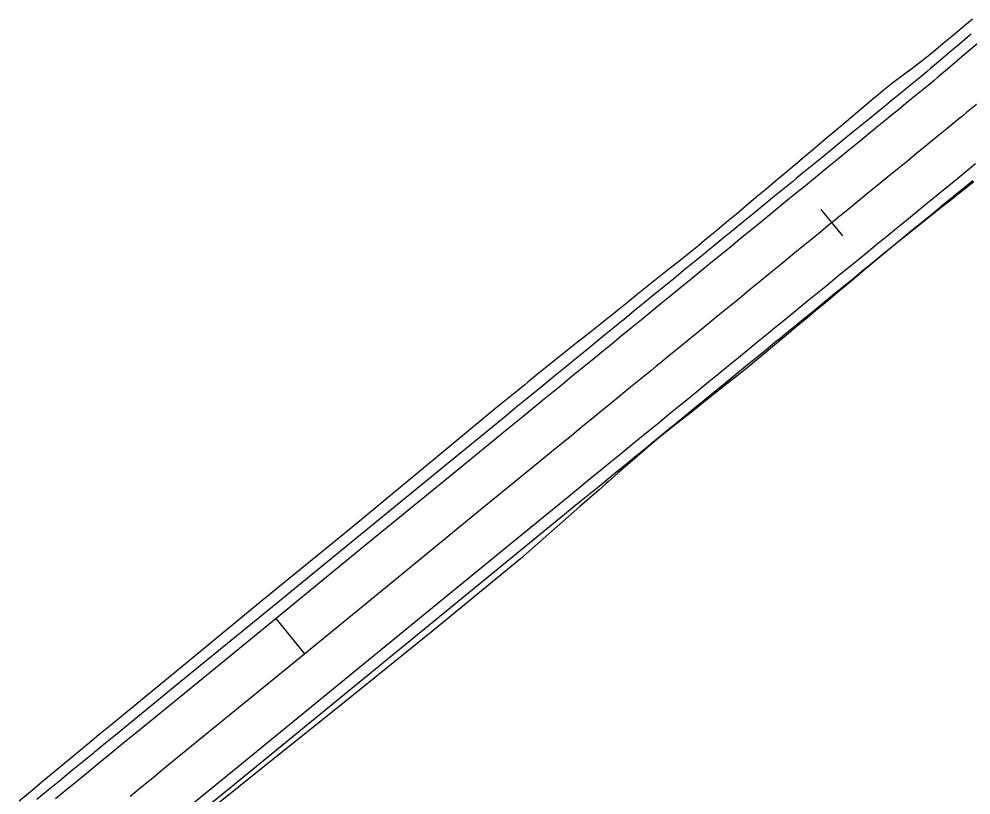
# Model space of a CAD drawing. Extents: x -550605 to -538780, y -1102367 to -1093705.
# Drawn here: x -546739.84 to -546697.91, y -1100798.32 to -1100764.15 of the extents above; entities that cross this region are included whole.
import ezdxf

# ---------------------------------------------------------------- set-up
doc = ezdxf.new("R2010")
doc.units = 0
for name, color, linetype in [('SIT - horní hrana zářezu', 7, 'Continuous'), ('SIT - hrany vozovky', 7, 'Continuous'), ('SIT - osa cesty', 7, 'Continuous'), ('SIT - paty násypů', 7, 'Continuous'), ('SIT - staničení po 100m', 7, 'Continuous'), ('SIT - staničení po 30m', 7, 'Continuous')]:
    doc.layers.add(name, color=color, linetype=linetype)

msp = doc.modelspace()

# ---------------------------------------------------------------- linework, layer by layer
at = {"layer": 'SIT - horní hrana zářezu'}
msp.add_lwpolyline([(-546701.303, -1100774.116), (-546701.736, -1100774.475), (-546702.167, -1100774.837), (-546702.431, -1100775.059), (-546702.597, -1100775.198), (-546703.028, -1100775.559), (-546703.459, -1100775.92), (-546703.89, -1100776.281), (-546704.321, -1100776.642), (-546704.753, -1100777.003), (-546705.184, -1100777.363), (-546705.616, -1100777.723), (-546706.048, -1100778.083), (-546706.267, -1100778.266), (-546706.48, -1100778.443), (-546706.912, -1100778.803), (-546707.344, -1100779.163), (-546707.778, -1100779.52), (-546708.218, -1100779.871), (-546708.657, -1100780.221), (-546709.097, -1100780.572), (-546709.537, -1100780.922), (-546709.977, -1100781.271), (-546710.154, -1100781.412), (-546710.418, -1100781.621), (-546710.86, -1100781.968), (-546711.306, -1100782.311), (-546711.748, -1100782.659)], dxfattribs=at)
at = {"layer": 'SIT - hrany vozovky'}
for points in [[(-546697.898, -1100764.805), (-546697.971, -1100764.868), (-546698.4, -1100765.232), (-546698.828, -1100765.597), (-546699.256, -1100765.961), (-546699.684, -1100766.326), (-546699.852, -1100766.469), (-546700.116, -1100766.685), (-546700.552, -1100767.041), (-546700.987, -1100767.397), (-546701.422, -1100767.753), (-546701.736, -1100768.009), (-546701.857, -1100768.109), (-546702.293, -1100768.464), (-546702.728, -1100768.82), (-546703.163, -1100769.176), (-546703.599, -1100769.532), (-546704.034, -1100769.888), (-546704.469, -1100770.244), (-546704.904, -1100770.6), (-546705.34, -1100770.956), (-546705.607, -1100771.174), (-546705.775, -1100771.311), (-546706.21, -1100771.667), (-546706.645, -1100772.023), (-546707.081, -1100772.379), (-546707.516, -1100772.735), (-546707.951, -1100773.091), (-546708.386, -1100773.447), (-546708.822, -1100773.802), (-546709.257, -1100774.158), (-546709.478, -1100774.339), (-546709.692, -1100774.514), (-546710.128, -1100774.87), (-546710.563, -1100775.226), (-546710.998, -1100775.582), (-546711.433, -1100775.938), (-546711.869, -1100776.294), (-546712.304, -1100776.649), (-546712.739, -1100777.005), (-546713.174, -1100777.361), (-546713.349, -1100777.504), (-546713.61, -1100777.717), (-546714.045, -1100778.073), (-546714.48, -1100778.429), (-546714.915, -1100778.785), (-546715.351, -1100779.14), (-546715.786, -1100779.496), (-546716.221, -1100779.852), (-546716.657, -1100780.208), (-546717.092, -1100780.564), (-546717.22, -1100780.669), (-546717.527, -1100780.92), (-546717.962, -1100781.276), (-546718.398, -1100781.632), (-546721.091, -1100783.833), (-546724.962, -1100786.998), (-546728.833, -1100790.163), (-546732.704, -1100793.328), (-546735.009, -1100795.213), (-546735.515, -1100795.626), (-546736.02, -1100796.04), (-546736.526, -1100796.453), (-546736.574, -1100796.493), (-546737.032, -1100796.867), (-546737.537, -1100797.28), (-546738.043, -1100797.693), (-546738.549, -1100798.107), (-546739.054, -1100798.52)], [(-546697.655, -1100765.255), (-546698.083, -1100765.619), (-546698.511, -1100765.984), (-546698.939, -1100766.348), (-546699.367, -1100766.713), (-546699.536, -1100766.856), (-546699.8, -1100767.072), (-546700.235, -1100767.428), (-546700.67, -1100767.784), (-546701.106, -1100768.14), (-546701.42, -1100768.397), (-546701.541, -1100768.496), (-546701.976, -1100768.852), (-546702.412, -1100769.207), (-546702.847, -1100769.563), (-546703.282, -1100769.919), (-546703.717, -1100770.275), (-546704.153, -1100770.631), (-546704.588, -1100770.987), (-546705.023, -1100771.343), (-546705.291, -1100771.561), (-546705.458, -1100771.698), (-546705.894, -1100772.054), (-546706.329, -1100772.41), (-546706.764, -1100772.766), (-546707.199, -1100773.122), (-546707.635, -1100773.478), (-546708.07, -1100773.834), (-546708.505, -1100774.19), (-546708.941, -1100774.545), (-546709.162, -1100774.726), (-546709.376, -1100774.901), (-546709.811, -1100775.257), (-546710.246, -1100775.613), (-546710.682, -1100775.969), (-546711.117, -1100776.325), (-546711.552, -1100776.681), (-546711.987, -1100777.036), (-546712.423, -1100777.392), (-546712.858, -1100777.748), (-546713.032, -1100777.891), (-546713.293, -1100778.104), (-546713.728, -1100778.46), (-546714.164, -1100778.816), (-546714.599, -1100779.172), (-546715.034, -1100779.528), (-546715.47, -1100779.883), (-546715.905, -1100780.239), (-546716.34, -1100780.595), (-546716.775, -1100780.951), (-546716.903, -1100781.056), (-546717.211, -1100781.307), (-546717.646, -1100781.663), (-546718.081, -1100782.019), (-546720.774, -1100784.221), (-546724.645, -1100787.385), (-546728.516, -1100790.55), (-546732.387, -1100793.715), (-546734.693, -1100795.6), (-546735.198, -1100796.013), (-546735.704, -1100796.427), (-546736.21, -1100796.84), (-546736.258, -1100796.88), (-546736.715, -1100797.254), (-546737.221, -1100797.667), (-546737.726, -1100798.08), (-546738.232, -1100798.494)], [(-546697.703, -1100770.525), (-546698.139, -1100770.881), (-546698.574, -1100771.237), (-546698.888, -1100771.493), (-546699.009, -1100771.592), (-546699.444, -1100771.948), (-546699.88, -1100772.304), (-546700.315, -1100772.66), (-546700.75, -1100773.016), (-546701.185, -1100773.372), (-546701.621, -1100773.728), (-546702.056, -1100774.083), (-546702.491, -1100774.439), (-546702.759, -1100774.658), (-546702.927, -1100774.795), (-546703.362, -1100775.151), (-546703.797, -1100775.507), (-546704.232, -1100775.863), (-546704.668, -1100776.219), (-546705.103, -1100776.575), (-546705.538, -1100776.93), (-546705.973, -1100777.286), (-546706.409, -1100777.642), (-546706.63, -1100777.823), (-546706.844, -1100777.998), (-546707.279, -1100778.354), (-546707.714, -1100778.71), (-546708.15, -1100779.066), (-546708.585, -1100779.421), (-546709.02, -1100779.777), (-546709.456, -1100780.133), (-546709.891, -1100780.489), (-546710.326, -1100780.845), (-546710.501, -1100780.988), (-546710.761, -1100781.201), (-546711.197, -1100781.557), (-546711.632, -1100781.913), (-546712.067, -1100782.268), (-546712.502, -1100782.624), (-546712.938, -1100782.98), (-546713.373, -1100783.336), (-546713.808, -1100783.692), (-546714.243, -1100784.048), (-546714.372, -1100784.152), (-546714.679, -1100784.404), (-546715.114, -1100784.76), (-546715.549, -1100785.115), (-546718.242, -1100787.317), (-546722.113, -1100790.482), (-546725.984, -1100793.647), (-546729.855, -1100796.812), (-546732.161, -1100798.697)], [(-546697.822, -1100771.268), (-546698.257, -1100771.624), (-546698.571, -1100771.88), (-546698.693, -1100771.979), (-546699.128, -1100772.335), (-546699.563, -1100772.691), (-546699.998, -1100773.047), (-546700.434, -1100773.403), (-546700.869, -1100773.759), (-546701.304, -1100774.115), (-546701.74, -1100774.471), (-546702.175, -1100774.826), (-546702.442, -1100775.045), (-546702.61, -1100775.182), (-546703.045, -1100775.538), (-546703.481, -1100775.894), (-546703.916, -1100776.25), (-546704.351, -1100776.606), (-546704.786, -1100776.962), (-546705.222, -1100777.318), (-546705.657, -1100777.673), (-546706.092, -1100778.029), (-546706.313, -1100778.21), (-546706.527, -1100778.385), (-546706.963, -1100778.741), (-546707.398, -1100779.097), (-546707.833, -1100779.453), (-546708.269, -1100779.809), (-546708.704, -1100780.164), (-546709.139, -1100780.52), (-546709.574, -1100780.876), (-546710.01, -1100781.232), (-546710.184, -1100781.375), (-546710.445, -1100781.588), (-546710.88, -1100781.944), (-546711.315, -1100782.3), (-546711.751, -1100782.656), (-546712.186, -1100783.011), (-546712.621, -1100783.367), (-546713.056, -1100783.723), (-546713.492, -1100784.079), (-546713.927, -1100784.435), (-546714.055, -1100784.54), (-546714.362, -1100784.791), (-546714.798, -1100785.147), (-546715.233, -1100785.502), (-546717.926, -1100787.704), (-546721.797, -1100790.869), (-546725.668, -1100794.034), (-546729.539, -1100797.199), (-546731.844, -1100799.084)]]:
    msp.add_lwpolyline(points, dxfattribs=at)
at = {"layer": 'SIT - osa cesty'}
msp.add_lwpolyline([(-546697.663, -1100767.909), (-546698.099, -1100768.265), (-546698.27, -1100768.405), (-546698.534, -1100768.621), (-546698.969, -1100768.976), (-546699.405, -1100769.332), (-546699.84, -1100769.688), (-546700.154, -1100769.945), (-546700.275, -1100770.044), (-546700.71, -1100770.4), (-546701.146, -1100770.756), (-546701.581, -1100771.112), (-546702.016, -1100771.468), (-546702.451, -1100771.823), (-546702.887, -1100772.179), (-546703.322, -1100772.535), (-546703.757, -1100772.891), (-546704.025, -1100773.11), (-546704.192, -1100773.247), (-546704.628, -1100773.603), (-546705.063, -1100773.959), (-546705.498, -1100774.314), (-546705.934, -1100774.67), (-546706.369, -1100775.026), (-546706.804, -1100775.382), (-546707.239, -1100775.738), (-546707.675, -1100776.094), (-546707.896, -1100776.274), (-546708.11, -1100776.45), (-546708.545, -1100776.806), (-546708.98, -1100777.161), (-546709.416, -1100777.517), (-546709.851, -1100777.873), (-546710.286, -1100778.229), (-546710.721, -1100778.585), (-546711.157, -1100778.941), (-546711.592, -1100779.297), (-546711.767, -1100779.439), (-546712.027, -1100779.652), (-546712.463, -1100780.008), (-546712.898, -1100780.364), (-546713.333, -1100780.72), (-546713.768, -1100781.076), (-546714.204, -1100781.432), (-546714.639, -1100781.788), (-546715.074, -1100782.144), (-546715.509, -1100782.499), (-546715.637, -1100782.604), (-546715.945, -1100782.855), (-546716.38, -1100783.211), (-546716.815, -1100783.567), (-546719.508, -1100785.769), (-546723.379, -1100788.934), (-546727.25, -1100792.099), (-546731.121, -1100795.263), (-546733.427, -1100797.148), (-546733.932, -1100797.562), (-546734.438, -1100797.975), (-546734.944, -1100798.389)], dxfattribs=at)
at = {"layer": 'SIT - paty násypů'}
for points in [[(-546697.835, -1100764.146), (-546698.193, -1100764.444), (-546698.267, -1100764.506), (-546698.699, -1100764.866), (-546699.131, -1100765.226), (-546699.563, -1100765.586), (-546699.998, -1100765.942), (-546700.172, -1100766.078), (-546700.445, -1100766.283), (-546700.894, -1100766.622), (-546701.344, -1100766.96), (-546701.789, -1100767.304), (-546702.099, -1100767.566), (-546702.219, -1100767.667), (-546702.648, -1100768.03), (-546703.077, -1100768.393), (-546703.507, -1100768.756), (-546703.937, -1100769.118), (-546704.367, -1100769.481), (-546704.797, -1100769.843), (-546705.227, -1100770.205), (-546705.657, -1100770.567), (-546705.922, -1100770.789), (-546706.088, -1100770.928), (-546706.519, -1100771.29), (-546706.949, -1100771.651), (-546707.38, -1100772.013), (-546707.811, -1100772.374), (-546708.242, -1100772.735), (-546708.674, -1100773.095), (-546709.105, -1100773.456), (-546709.537, -1100773.816), (-546709.756, -1100773.999), (-546709.971, -1100774.174), (-546710.409, -1100774.526), (-546710.848, -1100774.877), (-546711.287, -1100775.229), (-546711.726, -1100775.58), (-546712.165, -1100775.932), (-546712.604, -1100776.283), (-546713.043, -1100776.633), (-546713.483, -1100776.984), (-546713.659, -1100777.125), (-546713.922, -1100777.335), (-546714.362, -1100777.685), (-546714.802, -1100778.035), (-546715.242, -1100778.385), (-546715.682, -1100778.735), (-546716.122, -1100779.085), (-546716.562, -1100779.435), (-546716.998, -1100779.791), (-546717.433, -1100780.146), (-546717.561, -1100780.251), (-546717.869, -1100780.502), (-546718.305, -1100780.857), (-546718.74, -1100781.212), (-546721.426, -1100783.423), (-546725.27, -1100786.622), (-546729.147, -1100789.778), (-546733.01, -1100792.953), (-546735.307, -1100794.849), (-546735.81, -1100795.265), (-546736.314, -1100795.681), (-546736.817, -1100796.097), (-546736.866, -1100796.136), (-546737.321, -1100796.513), (-546737.824, -1100796.929), (-546738.327, -1100797.346), (-546738.83, -1100797.763), (-546739.333, -1100798.18), (-546739.835, -1100798.597)], [(-546697.782, -1100771.317), (-546698.223, -1100771.666), (-546698.54, -1100771.918), (-546698.663, -1100772.016), (-546699.103, -1100772.365), (-546699.544, -1100772.715), (-546699.984, -1100773.065), (-546700.424, -1100773.415), (-546700.863, -1100773.766), (-546701.303, -1100774.116)], [(-546711.748, -1100782.659), (-546712.172, -1100783.029), (-546712.596, -1100783.399), (-546713.019, -1100783.769), (-546713.442, -1100784.139), (-546713.866, -1100784.51), (-546713.99, -1100784.619), (-546714.289, -1100784.881), (-546714.712, -1100785.252), (-546715.134, -1100785.623), (-546717.75, -1100787.92), (-546721.608, -1100791.1), (-546725.506, -1100794.232), (-546729.407, -1100797.36), (-546731.73, -1100799.224)]]:
    msp.add_lwpolyline(points, dxfattribs=at)
at = {"layer": 'SIT - staničení po 100m'}
msp.add_lwpolyline([(-546727.25, -1100792.099), (-546728.516, -1100790.55)], dxfattribs=at)
at = {"layer": 'SIT - staničení po 30m'}
msp.add_lwpolyline([(-546703.55, -1100773.69), (-546704.499, -1100772.529)], dxfattribs=at)

doc.saveas('drawing.dxf')
